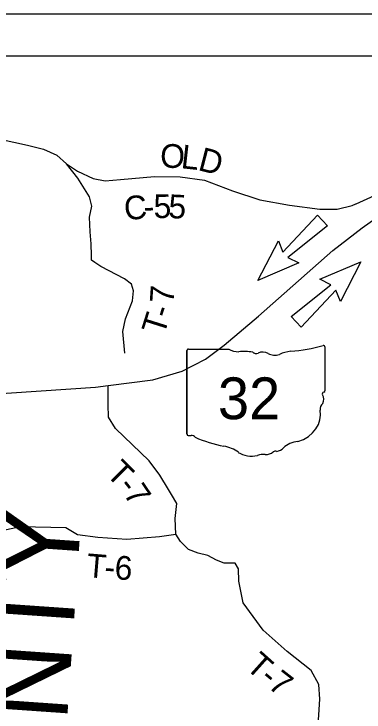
# Model space of a CAD drawing. Extents: x -15 to 405, y -40 to 87.
# Drawn here: x 12.729 to 13.566, y -20.703 to -19.033 of the extents above; entities that cross this region are included whole.
import ezdxf

# ---------------------------------------------------------------- set-up
doc = ezdxf.new("R2010")
doc.units = 0
for name, color, linetype in [('GM_P_State_Alignment', 7, 'Continuous'), ('GM_P_State_Location', 7, 'Continuous'), ('GM_X_Minor_Lake', 7, 'Continuous'), ('GM_X_Minor_River', 7, 'Continuous'), ('GM_X_State_Location', 7, 'Continuous'), ('GM_X_Township', 7, 'Continuous'), ('GM_X_Township_Subdivision', 7, 'Continuous'), ('GM_X_Township_Text', 7, 'Continuous')]:
    doc.layers.add(name, color=color, linetype=linetype)

msp = doc.modelspace()

# ---------------------------------------------------------------- linework, layer by layer
at = {"layer": 'GM_P_State_Location'}
for points in [[(12.9945, -19.8444), (12.9895, -19.7927), (12.9956, -19.7624), (13.0123, -19.7194), (13.0149, -19.6955), (13.0104, -19.6796), (12.9933, -19.667), (12.9367, -19.6374), (12.9226, -19.6278), (12.9144, -19.6218), (12.9146, -19.6109), (12.9135, -19.5828), (12.9112, -19.5547), (12.9096, -19.519), (12.9153, -19.4928), (12.9096, -19.4707), (12.8818, -19.4259), (12.8549, -19.3918)], [(13.1059, -20.1829), (13.1057, -20.1825), (13.0988, -20.1706), (13.0779, -20.1368), (13.0524, -20.1022), (12.9715, -20.0252), (12.9551, -19.9975), (12.9547, -19.9675), (12.9545, -19.9221)], [(13.4516, -20.81), (13.4599, -20.6725), (13.4579, -20.6375), (13.4389, -20.6041), (13.3823, -20.5586), (13.3249, -20.5077), (13.2771, -20.4424), (13.2668, -20.3904), (13.266, -20.3607), (13.2576, -20.3471), (13.2421, -20.3471), (13.2314, -20.3471), (13.2132, -20.3399), (13.1927, -20.3289), (13.1695, -20.3232), (13.1463, -20.3145), (13.1273, -20.2951), (13.1159, -20.278), (13.1144, -20.2404), (13.1185, -20.2047), (13.1059, -20.1829)], [(12.6282, -20.2807), (12.6731, -20.2749), (12.7449, -20.2597), (12.8531, -20.2615), (12.8809, -20.2786), (12.9295, -20.2846), (12.9986, -20.2899), (13.0772, -20.2834), (13.1159, -20.278)]]:
    msp.add_lwpolyline(points, dxfattribs=at)
at = {"layer": 'GM_X_State_Location'}
for p, q in [((13.3719, -19.603), (13.4548, -19.5147)), ((13.4548, -19.5147), (13.4783, -19.5399)), ((13.4783, -19.5399), (13.3838, -19.6159)), ((13.3118, -19.6707), (13.3611, -19.5758)), ((13.3611, -19.5758), (13.3719, -19.603)), ((13.3838, -19.6159), (13.4101, -19.6288)), ((13.4599, -19.668), (13.5582, -19.626)), ((13.5582, -19.626), (13.509, -19.7211)), ((13.4101, -19.6288), (13.3118, -19.6707)), ((13.4863, -19.6811), (13.4599, -19.668)), ((13.3918, -19.757), (13.4863, -19.6811)), ((13.4981, -19.6938), (13.4152, -19.7822)), ((13.509, -19.7211), (13.4981, -19.6938)), ((13.4152, -19.7822), (13.3918, -19.757))]:
    msp.add_line(p, q, dxfattribs=at)
msp.add_lwpolyline([(12.6518, -19.9444), (12.9237, -19.926), (12.9545, -19.9221), (13.061, -19.9087), (13.1311, -19.8877), (13.1868, -19.8591), (13.2312, -19.8256), (13.3134, -19.756), (13.4914, -19.599), (13.5612, -19.5446), (13.632, -19.4947), (13.8967, -19.332)], dxfattribs=at)
at = {"layer": 'GM_X_Township'}
for p, q in [((8.1949, -19.033), (15.1949, -19.033)), ((8.2949, -19.133), (15.0949, -19.133))]:
    msp.add_line(p, q, dxfattribs=at)
at = {"layer": 'GM_X_Township_Subdivision'}
for p, q in [((13.1426, -19.8383), (13.1426, -20.0384)), ((13.1426, -20.0384), (13.1426, -19.8383)), ((13.1426, -20.0384), (13.1426, -19.8383)), ((13.1459, -19.8348), (13.2424, -19.8348)), ((13.4722, -19.8299), (13.4722, -19.9346)), ((13.4722, -19.9345), (13.4722, -19.9346))]:
    msp.add_line(p, q, dxfattribs=at)
for centre, major_axis, start_param, end_param in [((13.3548, -19.562), (0.3495, 0), 4.814394, 5.042369), ((13.4686, -19.8295), (0.00367, 0), 6.141152, 7.989035), ((13.1464, -19.8379), (0.00382, 0), 1.712693, 3.28349), ((13.2654, -19.8116), (0.037, 0), 4.042523, 4.731795), ((13.2777, -19.9472), (0.133, 0), 1.404758, 1.657858), ((13.3079, -19.8368), (0.0107, 0), 3.836095, 5.185415), ((13.3235, -19.86), (0.0222, 0), 0.950623, 2.079405), ((13.3994, -19.896), (0.0703, 0), 1.699011, 2.107814), ((13.3522, -19.8282), (0.0267, 0), 4.081561, 5.145723), ((13.4714, -19.9423), (0.00568, 0), 1.883978, 3.671073), ((13.4353, -19.9555), (0.0341, 0), 5.934695, 6.695948), ((13.4683, -19.935), (0.00393, 0), 5.05454, 6.418171), ((13.4854, -19.9784), (0.0248, 0), 2.387724, 3.262537), ((13.3744, -19.9917), (0.0874, 0), 5.101752, 6.440018), ((13.1465, -20.0389), (0.00385, 0), 3.00124, 4.508301), ((13.147, -20.0184), (0.0294, 0), 4.665946, 4.897461), ((13.153, -20.05), (0.0106, 0), 0.519207, 1.627899), ((13.2869, -19.8702), (0.2524, 0), 4.195997, 4.488961), ((13.4113, -20.0946), (0.0479, 0), 1.647645, 2.488434), ((13.2116, -20.1283), (0.079, 0), 0.823519, 1.323587), ((13.3506, -20.0578), (0.0282, 0), 4.937069, 5.64225), ((13.297, -20.051), (0.0501, 0), 4.026481, 4.996735), ((13.326, -20.1201), (0.0412, 0), 1.495662, 1.94098), ((13.3297, -20.0659), (0.0267, 0), 4.691044, 5.507374), ((13.3538, -20.0853), (0.00752, 0), 1.147584, 2.315152)]:
    msp.add_ellipse(centre, major_axis=major_axis, ratio=0.8, start_param=start_param, end_param=end_param, dxfattribs=at)
at = {"layer": 'GM_X_Township_Text'}
for points in [[(13.5461, -19.4875), (13.547, -19.487), (13.6869, -19.4232), (13.8753, -19.2982), (13.9922, -19.2174)], [(12.6966, -19.3323), (12.7616, -19.3472), (12.7995, -19.3565), (12.8317, -19.3708), (12.8549, -19.3918), (12.8807, -19.4092), (12.9183, -19.4271), (12.9468, -19.4327), (12.9836, -19.4289), (13.0653, -19.422), (13.1264, -19.4228), (13.1841, -19.4307), (13.251, -19.4561), (13.3167, -19.4777), (13.3873, -19.4906), (13.4599, -19.5004), (13.5017, -19.5004), (13.537, -19.4916), (13.5461, -19.4875)]]:
    msp.add_lwpolyline(points, dxfattribs=at)

# ---------------------------------------------------------------- texts
at = {"layer": 'GM_P_State_Alignment'}
msp.add_text('MEIGS  COUNTY', height=0.189394, rotation=86.0177, dxfattribs=at).set_placement((12.7503, -22.2433))
at = {"layer": 'GM_X_Minor_Lake'}
for s, rotation, p in [('O', 358.2366, (13.0779, -19.4004)), ('L', 353.666, (13.1266, -19.4018)), ('D', 345.4253, (13.1668, -19.4061)), ('C', 4.1603, (12.9942, -19.5263)), ('5', 0.6922, (13.0631, -19.5216)), ('5', 357.194, (13.0972, -19.5212)), ('-', 3.2959, (13.0405, -19.523))]:
    msp.add_text(s, height=0.0568, rotation=rotation, dxfattribs=at).set_placement(p)
at = {"layer": 'GM_X_Minor_River'}
for s, rotation, p in [('7', 85.9944, (13.1102, -19.727)), ('-', 72.1575, (13.1003, -19.7637)), ('T', 72.4182, (13.0874, -19.8041)), ('T', 314.8197, (12.9468, -20.1351)), ('-', 308.1502, (12.9756, -20.1639)), ('7', 304.1346, (12.9894, -20.1814)), ('T', 355.2203, (12.9011, -20.3803)), ('6', 357.0769, (12.9687, -20.3858)), ('-', 355.4995, (12.9438, -20.3839)), ('T', 318.1668, (13.2804, -20.5977)), ('-', 320.2697, (13.3138, -20.6275)), ('7', 322.061, (13.3332, -20.6436))]:
    msp.add_text(s, height=0.0568, rotation=rotation, dxfattribs=at).set_placement(p)
at = {"layer": 'GM_X_Township_Subdivision'}
msp.add_text('32', height=0.1, dxfattribs=at).set_placement((13.2166, -20.0027))

doc.saveas('drawing.dxf')
